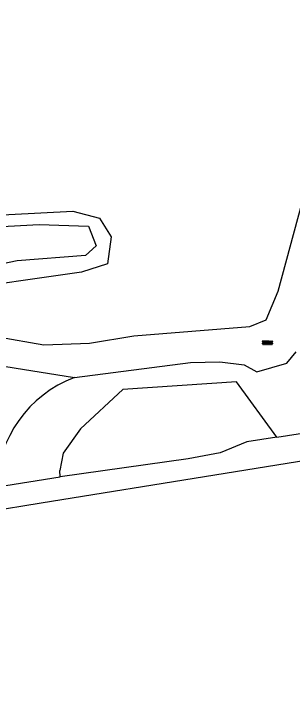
# Model space of a CAD drawing. Extents: x 125000 to 129004, y 397500 to 399008.
# Drawn here: x 126193.3 to 126248.5, y 397500 to 397636.8 of the extents above; entities that cross this region are included whole.
import ezdxf

# ---------------------------------------------------------------- set-up
doc = ezdxf.new("R2010")
doc.units = 0
for name, color, linetype in [('gg-afsc-lijn draadraster', 7, 'Continuous'), ('gg-knt-BGT kruinlijn', 7, 'Continuous'), ('gg-knt-bovenkant onderkant talud', 7, 'Continuous'), ('gg-knt-onverhard', 7, 'Continuous'), ('gt-grn-groengrens', 7, 'Continuous'), ('gt-symb-overige verharding', 7, 'Continuous'), ('gx-grn-maaiveld', 7, 'Continuous')]:
    doc.layers.add(name, color=color, linetype=linetype)

# ---------------------------------------------------------------- blocks, each defined once
blk = doc.blocks.new('gt0-OVH')
at = {"layer": 'gt-symb-overige verharding'}
for points in [[(-0.97, 0.3), (-0.97, 0.31), (-0.96, 0.32), (-0.97, 0.33), (-0.97, 0.34), (-0.98, 0.35), (-0.99, 0.35), (-1, 0.36), (-1.01, 0.35), (-1.02, 0.35), (-1.03, 0.34), (-1.03, 0.33), (-1.04, 0.32), (-1.03, 0.31), (-1.03, 0.3), (-1.02, 0.29), (-1.01, 0.29), (-1, 0.28), (-0.99, 0.29), (-0.98, 0.29)], [(-0.87, 0.11), (-0.87, 0.12), (-0.86, 0.13), (-0.87, 0.14), (-0.87, 0.15), (-0.88, 0.16), (-0.89, 0.16), (-0.9, 0.16), (-0.91, 0.16), (-0.92, 0.16), (-0.93, 0.15), (-0.93, 0.14), (-0.94, 0.13), (-0.93, 0.12), (-0.93, 0.11), (-0.92, 0.1), (-0.91, 0.09), (-0.9, 0.09), (-0.89, 0.09), (-0.88, 0.1)], [(-0.77, 0.3), (-0.77, 0.31), (-0.76, 0.32), (-0.77, 0.33), (-0.77, 0.34), (-0.78, 0.35), (-0.79, 0.35), (-0.8, 0.36), (-0.81, 0.35), (-0.82, 0.35), (-0.83, 0.34), (-0.83, 0.33), (-0.84, 0.32), (-0.83, 0.31), (-0.83, 0.3), (-0.82, 0.29), (-0.81, 0.29), (-0.8, 0.28), (-0.79, 0.29), (-0.78, 0.29)], [(-0.67, 0.11), (-0.67, 0.12), (-0.66, 0.13), (-0.67, 0.14), (-0.67, 0.15), (-0.68, 0.16), (-0.69, 0.16), (-0.7, 0.16), (-0.71, 0.16), (-0.72, 0.16), (-0.73, 0.15), (-0.73, 0.14), (-0.74, 0.13), (-0.73, 0.12), (-0.73, 0.11), (-0.72, 0.1), (-0.71, 0.09), (-0.7, 0.09), (-0.69, 0.09), (-0.68, 0.1)], [(-0.57, 0.3), (-0.57, 0.31), (-0.56, 0.32), (-0.57, 0.33), (-0.57, 0.34), (-0.58, 0.35), (-0.59, 0.35), (-0.6, 0.36), (-0.61, 0.35), (-0.62, 0.35), (-0.63, 0.34), (-0.63, 0.33), (-0.64, 0.32), (-0.63, 0.31), (-0.63, 0.3), (-0.62, 0.29), (-0.61, 0.29), (-0.6, 0.28), (-0.59, 0.29), (-0.58, 0.29)], [(-0.47, 0.11), (-0.47, 0.12), (-0.46, 0.13), (-0.47, 0.14), (-0.47, 0.15), (-0.48, 0.16), (-0.49, 0.16), (-0.5, 0.16), (-0.51, 0.16), (-0.52, 0.16), (-0.53, 0.15), (-0.53, 0.14), (-0.54, 0.13), (-0.53, 0.12), (-0.53, 0.11), (-0.52, 0.1), (-0.51, 0.09), (-0.5, 0.09), (-0.49, 0.09), (-0.48, 0.1)], [(-0.37, 0.3), (-0.37, 0.31), (-0.36, 0.32), (-0.37, 0.33), (-0.37, 0.34), (-0.38, 0.35), (-0.39, 0.35), (-0.4, 0.36), (-0.41, 0.35), (-0.42, 0.35), (-0.43, 0.34), (-0.43, 0.33), (-0.44, 0.32), (-0.43, 0.31), (-0.43, 0.3), (-0.42, 0.29), (-0.41, 0.29), (-0.4, 0.28), (-0.39, 0.29), (-0.38, 0.29)], [(-0.27, 0.11), (-0.27, 0.12), (-0.26, 0.13), (-0.27, 0.14), (-0.27, 0.15), (-0.28, 0.16), (-0.29, 0.16), (-0.3, 0.16), (-0.31, 0.16), (-0.32, 0.16), (-0.33, 0.15), (-0.33, 0.14), (-0.34, 0.13), (-0.33, 0.12), (-0.33, 0.11), (-0.32, 0.1), (-0.31, 0.09), (-0.3, 0.09), (-0.29, 0.09), (-0.28, 0.1)], [(-0.17, 0.3), (-0.17, 0.31), (-0.16, 0.32), (-0.17, 0.33), (-0.17, 0.34), (-0.18, 0.35), (-0.19, 0.35), (-0.2, 0.36), (-0.21, 0.35), (-0.22, 0.35), (-0.23, 0.34), (-0.23, 0.33), (-0.24, 0.32), (-0.23, 0.31), (-0.23, 0.3), (-0.22, 0.29), (-0.21, 0.29), (-0.2, 0.28), (-0.19, 0.29), (-0.18, 0.29)], [(-0.07, 0.11), (-0.07, 0.12), (-0.06, 0.13), (-0.07, 0.14), (-0.07, 0.15), (-0.08, 0.16), (-0.09, 0.16), (-0.1, 0.16), (-0.11, 0.16), (-0.12, 0.16), (-0.13, 0.15), (-0.13, 0.14), (-0.14, 0.13), (-0.13, 0.12), (-0.13, 0.11), (-0.12, 0.1), (-0.11, 0.09), (-0.1, 0.09), (-0.09, 0.09), (-0.08, 0.1)], [(0.03, 0.3), (0.03, 0.31), (0.04, 0.32), (0.03, 0.33), (0.03, 0.34), (0.02, 0.35), (0.01, 0.35), (0, 0.36), (-0.01, 0.35), (-0.02, 0.35), (-0.03, 0.34), (-0.03, 0.33), (-0.04, 0.32), (-0.03, 0.31), (-0.03, 0.3), (-0.02, 0.29), (-0.01, 0.29), (0, 0.28), (0.01, 0.29), (0.02, 0.29)], [(0.13, 0.11), (0.13, 0.12), (0.14, 0.13), (0.13, 0.14), (0.13, 0.15), (0.12, 0.16), (0.11, 0.16), (0.1, 0.16), (0.09, 0.16), (0.08, 0.16), (0.07, 0.15), (0.07, 0.14), (0.06, 0.13), (0.07, 0.12), (0.07, 0.11), (0.08, 0.1), (0.09, 0.09), (0.1, 0.09), (0.11, 0.09), (0.12, 0.1)], [(0.23, 0.3), (0.23, 0.31), (0.24, 0.32), (0.23, 0.33), (0.23, 0.34), (0.22, 0.35), (0.21, 0.35), (0.2, 0.36), (0.19, 0.35), (0.18, 0.35), (0.17, 0.34), (0.17, 0.33), (0.16, 0.32), (0.17, 0.31), (0.17, 0.3), (0.18, 0.29), (0.19, 0.29), (0.2, 0.28), (0.21, 0.29), (0.22, 0.29)], [(0.33, 0.11), (0.33, 0.12), (0.34, 0.13), (0.33, 0.14), (0.33, 0.15), (0.32, 0.16), (0.31, 0.16), (0.3, 0.16), (0.29, 0.16), (0.28, 0.16), (0.27, 0.15), (0.27, 0.14), (0.26, 0.13), (0.27, 0.12), (0.27, 0.11), (0.28, 0.1), (0.29, 0.09), (0.3, 0.09), (0.31, 0.09), (0.32, 0.1)], [(0.43, 0.3), (0.43, 0.31), (0.44, 0.32), (0.43, 0.33), (0.43, 0.34), (0.42, 0.35), (0.41, 0.35), (0.4, 0.36), (0.39, 0.35), (0.38, 0.35), (0.37, 0.34), (0.37, 0.33), (0.36, 0.32), (0.37, 0.31), (0.37, 0.3), (0.38, 0.29), (0.39, 0.29), (0.4, 0.28), (0.41, 0.29), (0.42, 0.29)], [(0.53, 0.11), (0.53, 0.12), (0.54, 0.13), (0.53, 0.14), (0.53, 0.15), (0.52, 0.16), (0.51, 0.16), (0.5, 0.16), (0.49, 0.16), (0.48, 0.16), (0.47, 0.15), (0.47, 0.14), (0.46, 0.13), (0.47, 0.12), (0.47, 0.11), (0.48, 0.1), (0.49, 0.09), (0.5, 0.09), (0.51, 0.09), (0.52, 0.1)], [(0.63, 0.3), (0.63, 0.31), (0.64, 0.32), (0.63, 0.33), (0.63, 0.34), (0.62, 0.35), (0.61, 0.35), (0.6, 0.36), (0.59, 0.35), (0.58, 0.35), (0.57, 0.34), (0.57, 0.33), (0.56, 0.32), (0.57, 0.31), (0.57, 0.3), (0.58, 0.29), (0.59, 0.29), (0.6, 0.28), (0.61, 0.29), (0.62, 0.29)], [(0.73, 0.11), (0.73, 0.12), (0.74, 0.13), (0.73, 0.14), (0.73, 0.15), (0.72, 0.16), (0.71, 0.16), (0.7, 0.16), (0.69, 0.16), (0.68, 0.16), (0.67, 0.15), (0.67, 0.14), (0.66, 0.13), (0.67, 0.12), (0.67, 0.11), (0.68, 0.1), (0.69, 0.09), (0.7, 0.09), (0.71, 0.09), (0.72, 0.1)], [(0.83, 0.3), (0.83, 0.31), (0.84, 0.32), (0.83, 0.33), (0.83, 0.34), (0.82, 0.35), (0.81, 0.35), (0.8, 0.36), (0.79, 0.35), (0.78, 0.35), (0.77, 0.34), (0.77, 0.33), (0.76, 0.32), (0.77, 0.31), (0.77, 0.3), (0.78, 0.29), (0.79, 0.29), (0.8, 0.28), (0.81, 0.29), (0.82, 0.29)], [(0.93, 0.11), (0.93, 0.12), (0.94, 0.13), (0.93, 0.14), (0.93, 0.15), (0.92, 0.16), (0.91, 0.16), (0.9, 0.16), (0.89, 0.16), (0.88, 0.16), (0.87, 0.15), (0.87, 0.14), (0.86, 0.13), (0.87, 0.12), (0.87, 0.11), (0.88, 0.1), (0.89, 0.09), (0.9, 0.09), (0.91, 0.09), (0.92, 0.1)], [(1.03, 0.3), (1.03, 0.31), (1.04, 0.32), (1.03, 0.33), (1.03, 0.34), (1.02, 0.35), (1.01, 0.35), (1, 0.36), (0.99, 0.35), (0.98, 0.35), (0.97, 0.34), (0.97, 0.33), (0.96, 0.32), (0.97, 0.31), (0.97, 0.3), (0.98, 0.29), (0.99, 0.29), (1, 0.28), (1.01, 0.29), (1.02, 0.29)], [(-0.97, -0.14), (-0.97, -0.13), (-0.96, -0.12), (-0.97, -0.11), (-0.97, -0.1), (-0.98, -0.09), (-0.99, -0.09), (-1, -0.08), (-1.01, -0.09), (-1.02, -0.09), (-1.03, -0.1), (-1.03, -0.11), (-1.04, -0.12), (-1.03, -0.13), (-1.03, -0.14), (-1.02, -0.15), (-1.01, -0.15), (-1, -0.16), (-0.99, -0.15), (-0.98, -0.15)], [(-0.87, -0.33), (-0.87, -0.32), (-0.86, -0.31), (-0.87, -0.3), (-0.87, -0.29), (-0.88, -0.28), (-0.89, -0.28), (-0.9, -0.28), (-0.91, -0.28), (-0.92, -0.28), (-0.93, -0.29), (-0.93, -0.3), (-0.94, -0.31), (-0.93, -0.32), (-0.93, -0.33), (-0.92, -0.34), (-0.91, -0.35), (-0.9, -0.35), (-0.89, -0.35), (-0.88, -0.34)], [(-0.77, -0.14), (-0.77, -0.13), (-0.76, -0.12), (-0.77, -0.11), (-0.77, -0.1), (-0.78, -0.09), (-0.79, -0.09), (-0.8, -0.08), (-0.81, -0.09), (-0.82, -0.09), (-0.83, -0.1), (-0.83, -0.11), (-0.84, -0.12), (-0.83, -0.13), (-0.83, -0.14), (-0.82, -0.15), (-0.81, -0.15), (-0.8, -0.16), (-0.79, -0.15), (-0.78, -0.15)], [(-0.67, -0.33), (-0.67, -0.32), (-0.66, -0.31), (-0.67, -0.3), (-0.67, -0.29), (-0.68, -0.28), (-0.69, -0.28), (-0.7, -0.28), (-0.71, -0.28), (-0.72, -0.28), (-0.73, -0.29), (-0.73, -0.3), (-0.74, -0.31), (-0.73, -0.32), (-0.73, -0.33), (-0.72, -0.34), (-0.71, -0.35), (-0.7, -0.35), (-0.69, -0.35), (-0.68, -0.34)], [(-0.57, -0.14), (-0.57, -0.13), (-0.56, -0.12), (-0.57, -0.11), (-0.57, -0.1), (-0.58, -0.09), (-0.59, -0.09), (-0.6, -0.08), (-0.61, -0.09), (-0.62, -0.09), (-0.63, -0.1), (-0.63, -0.11), (-0.64, -0.12), (-0.63, -0.13), (-0.63, -0.14), (-0.62, -0.15), (-0.61, -0.15), (-0.6, -0.16), (-0.59, -0.15), (-0.58, -0.15)], [(-0.47, -0.33), (-0.47, -0.32), (-0.46, -0.31), (-0.47, -0.3), (-0.47, -0.29), (-0.48, -0.28), (-0.49, -0.28), (-0.5, -0.28), (-0.51, -0.28), (-0.52, -0.28), (-0.53, -0.29), (-0.53, -0.3), (-0.54, -0.31), (-0.53, -0.32), (-0.53, -0.33), (-0.52, -0.34), (-0.51, -0.35), (-0.5, -0.35), (-0.49, -0.35), (-0.48, -0.34)], [(-0.37, -0.14), (-0.37, -0.13), (-0.36, -0.12), (-0.37, -0.11), (-0.37, -0.1), (-0.38, -0.09), (-0.39, -0.09), (-0.4, -0.08), (-0.41, -0.09), (-0.42, -0.09), (-0.43, -0.1), (-0.43, -0.11), (-0.44, -0.12), (-0.43, -0.13), (-0.43, -0.14), (-0.42, -0.15), (-0.41, -0.15), (-0.4, -0.16), (-0.39, -0.15), (-0.38, -0.15)], [(-0.27, -0.33), (-0.27, -0.32), (-0.26, -0.31), (-0.27, -0.3), (-0.27, -0.29), (-0.28, -0.28), (-0.29, -0.28), (-0.3, -0.28), (-0.31, -0.28), (-0.32, -0.28), (-0.33, -0.29), (-0.33, -0.3), (-0.34, -0.31), (-0.33, -0.32), (-0.33, -0.33), (-0.32, -0.34), (-0.31, -0.35), (-0.3, -0.35), (-0.29, -0.35), (-0.28, -0.34)], [(-0.17, -0.14), (-0.17, -0.13), (-0.16, -0.12), (-0.17, -0.11), (-0.17, -0.1), (-0.18, -0.09), (-0.19, -0.09), (-0.2, -0.08), (-0.21, -0.09), (-0.22, -0.09), (-0.23, -0.1), (-0.23, -0.11), (-0.24, -0.12), (-0.23, -0.13), (-0.23, -0.14), (-0.22, -0.15), (-0.21, -0.15), (-0.2, -0.16), (-0.19, -0.15), (-0.18, -0.15)], [(-0.07, -0.33), (-0.07, -0.32), (-0.06, -0.31), (-0.07, -0.3), (-0.07, -0.29), (-0.08, -0.28), (-0.09, -0.28), (-0.1, -0.28), (-0.11, -0.28), (-0.12, -0.28), (-0.13, -0.29), (-0.13, -0.3), (-0.14, -0.31), (-0.13, -0.32), (-0.13, -0.33), (-0.12, -0.34), (-0.11, -0.35), (-0.1, -0.35), (-0.09, -0.35), (-0.08, -0.34)], [(0.03, -0.14), (0.03, -0.13), (0.04, -0.12), (0.03, -0.11), (0.03, -0.1), (0.02, -0.09), (0.01, -0.09), (0, -0.08), (-0.01, -0.09), (-0.02, -0.09), (-0.03, -0.1), (-0.03, -0.11), (-0.04, -0.12), (-0.03, -0.13), (-0.03, -0.14), (-0.02, -0.15), (-0.01, -0.15), (0, -0.16), (0.01, -0.15), (0.02, -0.15)], [(0.13, -0.33), (0.13, -0.32), (0.14, -0.31), (0.13, -0.3), (0.13, -0.29), (0.12, -0.28), (0.11, -0.28), (0.1, -0.28), (0.09, -0.28), (0.08, -0.28), (0.07, -0.29), (0.07, -0.3), (0.06, -0.31), (0.07, -0.32), (0.07, -0.33), (0.08, -0.34), (0.09, -0.35), (0.1, -0.35), (0.11, -0.35), (0.12, -0.34)], [(0.23, -0.14), (0.23, -0.13), (0.24, -0.12), (0.23, -0.11), (0.23, -0.1), (0.22, -0.09), (0.21, -0.09), (0.2, -0.08), (0.19, -0.09), (0.18, -0.09), (0.17, -0.1), (0.17, -0.11), (0.16, -0.12), (0.17, -0.13), (0.17, -0.14), (0.18, -0.15), (0.19, -0.15), (0.2, -0.16), (0.21, -0.15), (0.22, -0.15)], [(0.33, -0.33), (0.33, -0.32), (0.34, -0.31), (0.33, -0.3), (0.33, -0.29), (0.32, -0.28), (0.31, -0.28), (0.3, -0.28), (0.29, -0.28), (0.28, -0.28), (0.27, -0.29), (0.27, -0.3), (0.26, -0.31), (0.27, -0.32), (0.27, -0.33), (0.28, -0.34), (0.29, -0.35), (0.3, -0.35), (0.31, -0.35), (0.32, -0.34)], [(0.43, -0.14), (0.43, -0.13), (0.44, -0.12), (0.43, -0.11), (0.43, -0.1), (0.42, -0.09), (0.41, -0.09), (0.4, -0.08), (0.39, -0.09), (0.38, -0.09), (0.37, -0.1), (0.37, -0.11), (0.36, -0.12), (0.37, -0.13), (0.37, -0.14), (0.38, -0.15), (0.39, -0.15), (0.4, -0.16), (0.41, -0.15), (0.42, -0.15)], [(0.53, -0.33), (0.53, -0.32), (0.54, -0.31), (0.53, -0.3), (0.53, -0.29), (0.52, -0.28), (0.51, -0.28), (0.5, -0.28), (0.49, -0.28), (0.48, -0.28), (0.47, -0.29), (0.47, -0.3), (0.46, -0.31), (0.47, -0.32), (0.47, -0.33), (0.48, -0.34), (0.49, -0.35), (0.5, -0.35), (0.51, -0.35), (0.52, -0.34)], [(0.63, -0.14), (0.63, -0.13), (0.64, -0.12), (0.63, -0.11), (0.63, -0.1), (0.62, -0.09), (0.61, -0.09), (0.6, -0.08), (0.59, -0.09), (0.58, -0.09), (0.57, -0.1), (0.57, -0.11), (0.56, -0.12), (0.57, -0.13), (0.57, -0.14), (0.58, -0.15), (0.59, -0.15), (0.6, -0.16), (0.61, -0.15), (0.62, -0.15)], [(0.73, -0.33), (0.73, -0.32), (0.74, -0.31), (0.73, -0.3), (0.73, -0.29), (0.72, -0.28), (0.71, -0.28), (0.7, -0.28), (0.69, -0.28), (0.68, -0.28), (0.67, -0.29), (0.67, -0.3), (0.66, -0.31), (0.67, -0.32), (0.67, -0.33), (0.68, -0.34), (0.69, -0.35), (0.7, -0.35), (0.71, -0.35), (0.72, -0.34)], [(0.83, -0.14), (0.83, -0.13), (0.84, -0.12), (0.83, -0.11), (0.83, -0.1), (0.82, -0.09), (0.81, -0.09), (0.8, -0.08), (0.79, -0.09), (0.78, -0.09), (0.77, -0.1), (0.77, -0.11), (0.76, -0.12), (0.77, -0.13), (0.77, -0.14), (0.78, -0.15), (0.79, -0.15), (0.8, -0.16), (0.81, -0.15), (0.82, -0.15)], [(0.93, -0.33), (0.93, -0.32), (0.94, -0.31), (0.93, -0.3), (0.93, -0.29), (0.92, -0.28), (0.91, -0.28), (0.9, -0.28), (0.89, -0.28), (0.88, -0.28), (0.87, -0.29), (0.87, -0.3), (0.86, -0.31), (0.87, -0.32), (0.87, -0.33), (0.88, -0.34), (0.89, -0.35), (0.9, -0.35), (0.91, -0.35), (0.92, -0.34)], [(1.03, -0.14), (1.03, -0.13), (1.04, -0.12), (1.03, -0.11), (1.03, -0.1), (1.02, -0.09), (1.01, -0.09), (1, -0.08), (0.99, -0.09), (0.98, -0.09), (0.97, -0.1), (0.97, -0.11), (0.96, -0.12), (0.97, -0.13), (0.97, -0.14), (0.98, -0.15), (0.99, -0.15), (1, -0.16), (1.01, -0.15), (1.02, -0.15)]]:
    blk.add_lwpolyline(points, close=True, dxfattribs=at)

msp = doc.modelspace()

# ---------------------------------------------------------------- linework, layer by layer
at = {"layer": 'gg-afsc-lijn draadraster'}
msp.add_lwpolyline([(126051.46, 397515.7), (126198.71, 397539.74), (126267.59, 397550.89), (126278.2, 397500)], dxfattribs=at)
at = {"layer": 'gg-knt-BGT kruinlijn'}
msp.add_lwpolyline([(126167.06, 397588.38), (126172.27, 397591.74), (126182.31, 397594.11), (126198.32, 397594.97), (126208.1, 397594.63), (126209.6, 397590.75), (126207.46, 397588.81), (126193.92, 397587.76), (126170.95, 397582.9), (126151.52, 397578.67), (126142.34, 397578.36), (126142.34, 397583.51), (126158.96, 397586.35), (126167.06, 397588.38)], dxfattribs=at)
at = {"layer": 'gg-knt-bovenkant onderkant talud'}
msp.add_lwpolyline([(126168.37, 397593.1), (126169.91, 397592.76), (126179.08, 397595.55), (126185.89, 397596.59), (126204.96, 397597.63), (126210.24, 397596.23), (126212.6, 397592.51), (126211.83, 397587.18), (126206.7, 397585.48), (126179.82, 397581.67), (126149.15, 397574.98), (126140.25, 397574.92), (126136.4, 397580.88), (126136.08, 397584.42), (126145, 397587.59), (126153.52, 397588.53), (126164.99, 397589.59), (126168.37, 397593.1)], dxfattribs=at)
at = {"layer": 'gg-knt-onverhard'}
for points in [[(126110.15, 397669.29), (126116.65, 397646.83), (126122.87, 397628.24), (126123.56, 397618.37), (126121.8, 397605.33), (126118.08, 397592.46), (126117.64, 397584.89), (126118.07, 397579.18), (126120.35, 397576.18), (126138.8, 397572.14), (126161.44, 397576.23), (126176.31, 397575.32), (126190.12, 397572.65), (126199.21, 397571.11), (126208.26, 397571.44), (126217.09, 397572.88), (126240.06, 397574.73), (126243.35, 397576.04), (126245.72, 397581.73), (126250.48, 397599.36)], [(126076.54, 397597.86), (126080.98, 397596.17), (126088.86, 397591.99), (126096.4, 397586.58), (126112.88, 397573.3), (126117.71, 397569.5), (126138.34, 397566.94), (126159.34, 397570.09), (126171, 397570.07), (126205.28, 397564.59)], [(126205.28, 397564.59), (126228.34, 397567.62), (126234.12, 397567.7), (126238.96, 397567.14), (126241.44, 397565.74), (126247.41, 397567.48), (126249.26, 397569.72)]]:
    msp.add_lwpolyline(points, dxfattribs=at)
at = {"layer": 'gt-grn-groengrens'}
msp.add_line((126245.46, 397552.77), (126260.42, 397555.1), dxfattribs=at)
msp.add_lwpolyline([(126245.46, 397552.77), (126237.41, 397563.76), (126214.88, 397562.26), (126206.49, 397554.44), (126203.04, 397549.62), (126202.37, 397546.19)], dxfattribs=at)
msp.add_arc((126213.68, 397542.27), 23.84, 110.6295, 178.4688, dxfattribs=at)
at = {"layer": 'gx-grn-maaiveld'}
for p, q in [((126202.48, 397544.92), (126202.37, 397546.19)), ((126189.85, 397542.91), (126202.48, 397544.92))]:
    msp.add_line(p, q, dxfattribs=at)
msp.add_lwpolyline([(126245.46, 397552.77), (126239.48, 397551.86), (126234.23, 397549.68), (126227.88, 397548.49), (126202.48, 397544.92)], dxfattribs=at)

# ---------------------------------------------------------------- block references
at = {"layer": 'gt-symb-overige verharding'}
msp.add_blockref('gt0-OVH', (126243.59, 397571.48), dxfattribs=at)

doc.saveas('drawing.dxf')
